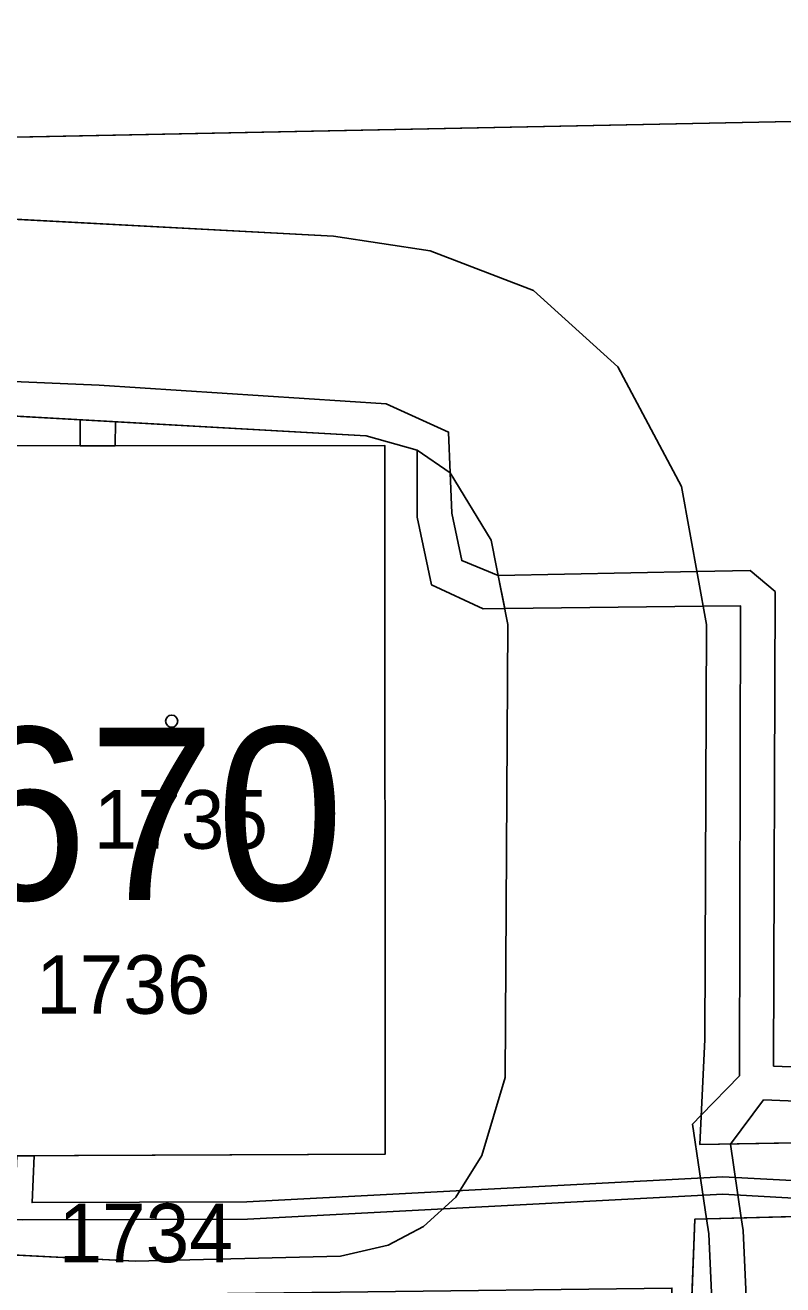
# Model space of a CAD drawing. Extents: x -689422 to -685210, y -987725 to -982160.
# Drawn here: x -687058.2 to -687036.21, y -984995.96 to -984959.41 of the extents above; entities that cross this region are included whole.
import ezdxf

# ---------------------------------------------------------------- set-up
doc = ezdxf.new("R2010")
doc.units = 0
for name, color, linetype in [('KN_Budovy', 7, 'Continuous'), ('KN_Budovy_cisla_domovni', 7, 'Continuous'), ('KN_Hranice_parcel', 7, 'Continuous'), ('KN_Parcelni cisla', 7, 'Continuous'), ('KN_Polygon parcely', 7, 'Continuous'), ('KN_POZEMKY_OSTATNI PLOCHA', 7, 'Continuous'), ('KN_POZEMKY_TTP', 7, 'Continuous'), ('KN_POZEMKY_ZASTAVENA PLOCHA', 7, 'Continuous'), ('KN_VYUZITI_17_ostatni plocha_ostatni komunikace', 7, 'Continuous'), ('KN_VYUZITI_19_ostatni plocha_zelen', 7, 'Continuous'), ('KN_VYUZITI_26_ostatni plocha_jina plocha', 7, 'Continuous'), ('KN_Věcná břemena k části', 7, 'Continuous'), ('KN_Značky budov', 7, 'Continuous')]:
    doc.layers.add(name, color=color, linetype=linetype)

msp = doc.modelspace()

# ---------------------------------------------------------------- linework, layer by layer
at = {"layer": 'KN_Budovy'}
msp.add_lwpolyline([(-687061.11, -984987), (-687061.11, -984990.2), (-687061.11, -984992.23), (-687047.75, -984992.17), (-687047.76, -984971.61), (-687060.69, -984971.62), (-687061.07, -984971.62), (-687060.69, -984985.45), (-687061.11, -984985.45)], close=True, dxfattribs=at)
at = {"layer": 'KN_Hranice_parcel'}
msp.add_line((-687090.07, -984963.3), (-687035.95, -984962.21), dxfattribs=at)
for points in [[(-687091.17, -984963.32), (-687049.25, -984965.53), (-687046.44, -984965.96), (-687043.45, -984967.11), (-687041, -984969.33), (-687039.15, -984972.8), (-687038.42, -984976.8), (-687038.47, -984988.85), (-687038.62, -984991.89), (-687032.34, -984991.79), (-687032.31, -984993.89), (-687038.76, -984994.06), (-687038.99, -985000)], [(-687067.08, -984993.36), (-687066.79, -984993.98), (-687066.25, -984994.51), (-687060.26, -984995.01), (-687055.01, -984995.28), (-687049.05, -984995.13), (-687047.66, -984994.81), (-687046.64, -984994.27), (-687045.7, -984993.42), (-687044.95, -984992.21), (-687044.27, -984989.95), (-687044.19, -984976.8), (-687044.67, -984974.36), (-687045.86, -984972.4), (-687046.82, -984971.74), (-687048.3, -984971.33), (-687063.56, -984970.47)], [(-687060.69, -984971.62), (-687047.76, -984971.61), (-687047.75, -984992.17), (-687061.11, -984992.23), (-687061.11, -984990.2)]]:
    msp.add_lwpolyline(points, dxfattribs=at)
at = {"layer": 'KN_Polygon parcely'}
for points in [[(-687035.95, -984962.21), (-687019.2, -984936.37), (-687068.02, -984905.78), (-687092.95, -984890.15), (-687110.45, -984866.53), (-687121.52, -984879.68), (-687121.76, -984881.07), (-687136.57, -984902.88), (-687142.47, -984911.12), (-687090.07, -984963.3)], [(-687134.93, -984991.18), (-687115.03, -984990.78), (-687094.86, -984990.38), (-687088.42, -984996.66), (-687054.78, -984996.25), (-687049.06, -984996.18), (-687039.43, -984996.06), (-687039.26, -985009.93), (-687038.99, -985000), (-687038.76, -984994.06), (-687032.31, -984993.89), (-687032.34, -984991.79), (-687038.62, -984991.89), (-687038.47, -984988.85), (-687038.42, -984976.8), (-687039.15, -984972.8), (-687041, -984969.33), (-687043.45, -984967.11), (-687046.44, -984965.96), (-687049.25, -984965.53), (-687091.17, -984963.32), (-687117.15, -984963.84), (-687134.89, -984964.2)], [(-687061.07, -984971.62), (-687060.69, -984985.45), (-687061.11, -984985.45), (-687061.11, -984987), (-687061.11, -984990.2), (-687061.11, -984992.23), (-687047.75, -984992.17), (-687047.76, -984971.61), (-687060.69, -984971.62)]]:
    msp.add_lwpolyline(points, close=True, dxfattribs=at)
for points in [[(-686996.88, -984961.43), (-687035.95, -984962.21), (-687090.07, -984963.3)], [(-687091.17, -984963.32), (-687049.25, -984965.53), (-687046.44, -984965.96), (-687043.45, -984967.11), (-687041, -984969.33), (-687039.15, -984972.8), (-687038.42, -984976.8), (-687038.47, -984988.85), (-687038.62, -984991.89), (-687032.34, -984991.79), (-687032.31, -984993.89), (-687038.76, -984994.06), (-687038.99, -985000), (-687038.29, -985042.81)], [(-687060.26, -984995.01), (-687055.01, -984995.28), (-687049.05, -984995.13), (-687047.66, -984994.81), (-687046.64, -984994.27), (-687045.7, -984993.42), (-687044.95, -984992.21), (-687044.27, -984989.95), (-687044.19, -984976.8), (-687044.67, -984974.36), (-687045.86, -984972.4), (-687046.82, -984971.74), (-687048.3, -984971.33), (-687063.56, -984970.47)], [(-687063.56, -984970.47), (-687048.3, -984971.33), (-687046.82, -984971.74), (-687045.86, -984972.4), (-687044.67, -984974.36), (-687044.19, -984976.8), (-687044.27, -984989.95), (-687044.95, -984992.21), (-687045.7, -984993.42), (-687046.64, -984994.27), (-687047.66, -984994.81), (-687049.05, -984995.13), (-687055.01, -984995.28), (-687060.26, -984995.01)], [(-687060.69, -984971.62), (-687047.76, -984971.61), (-687047.75, -984992.17), (-687061.11, -984992.23)]]:
    msp.add_lwpolyline(points, dxfattribs=at)
at = {"layer": 'KN_POZEMKY_OSTATNI PLOCHA'}
for p, q in [((-687090.07, -984963.3), (-687035.95, -984962.21)), ((-687091.17, -984963.32), (-687049.25, -984965.53)), ((-687049.25, -984965.53), (-687091.17, -984963.32)), ((-687049.25, -984965.53), (-687046.44, -984965.96)), ((-687046.44, -984965.96), (-687049.25, -984965.53)), ((-687046.44, -984965.96), (-687043.45, -984967.11)), ((-687043.45, -984967.11), (-687046.44, -984965.96)), ((-687043.45, -984967.11), (-687041, -984969.33)), ((-687041, -984969.33), (-687043.45, -984967.11)), ((-687041, -984969.33), (-687039.15, -984972.8)), ((-687039.15, -984972.8), (-687041, -984969.33)), ((-687048.3, -984971.33), (-687063.56, -984970.47)), ((-687063.56, -984970.47), (-687048.3, -984971.33)), ((-687046.82, -984971.74), (-687048.3, -984971.33)), ((-687048.3, -984971.33), (-687046.82, -984971.74)), ((-687047.76, -984971.61), (-687060.69, -984971.62)), ((-687047.75, -984992.17), (-687047.76, -984971.61)), ((-687045.86, -984972.4), (-687046.82, -984971.74)), ((-687046.82, -984971.74), (-687045.86, -984972.4)), ((-687044.67, -984974.36), (-687045.86, -984972.4)), ((-687045.86, -984972.4), (-687044.67, -984974.36)), ((-687039.15, -984972.8), (-687038.42, -984976.8)), ((-687038.42, -984976.8), (-687039.15, -984972.8)), ((-687044.19, -984976.8), (-687044.67, -984974.36)), ((-687044.67, -984974.36), (-687044.19, -984976.8)), ((-687044.27, -984989.95), (-687044.19, -984976.8)), ((-687044.19, -984976.8), (-687044.27, -984989.95)), ((-687038.42, -984976.8), (-687038.47, -984988.85)), ((-687038.47, -984988.85), (-687038.42, -984976.8)), ((-687038.47, -984988.85), (-687038.62, -984991.89)), ((-687038.62, -984991.89), (-687038.47, -984988.85)), ((-687044.95, -984992.21), (-687044.27, -984989.95)), ((-687044.27, -984989.95), (-687044.95, -984992.21)), ((-687038.62, -984991.89), (-687032.34, -984991.79)), ((-687032.34, -984991.79), (-687038.62, -984991.89)), ((-687061.11, -984992.23), (-687047.75, -984992.17)), ((-687045.7, -984993.42), (-687044.95, -984992.21)), ((-687044.95, -984992.21), (-687045.7, -984993.42)), ((-687046.64, -984994.27), (-687045.7, -984993.42)), ((-687045.7, -984993.42), (-687046.64, -984994.27)), ((-687038.76, -984994.06), (-687038.99, -985000)), ((-687038.99, -985000), (-687038.76, -984994.06)), ((-687032.31, -984993.89), (-687038.76, -984994.06)), ((-687038.76, -984994.06), (-687032.31, -984993.89)), ((-687047.66, -984994.81), (-687046.64, -984994.27)), ((-687046.64, -984994.27), (-687047.66, -984994.81)), ((-687049.05, -984995.13), (-687047.66, -984994.81)), ((-687047.66, -984994.81), (-687049.05, -984995.13)), ((-687060.26, -984995.01), (-687055.01, -984995.28)), ((-687055.01, -984995.28), (-687060.26, -984995.01)), ((-687055.01, -984995.28), (-687049.05, -984995.13)), ((-687049.05, -984995.13), (-687055.01, -984995.28))]:
    msp.add_line(p, q, dxfattribs=at)
at = {"layer": 'KN_POZEMKY_TTP'}
msp.add_line((-687035.95, -984962.21), (-687090.07, -984963.3), dxfattribs=at)
at = {"layer": 'KN_POZEMKY_ZASTAVENA PLOCHA'}
for p, q in [((-687060.69, -984971.62), (-687047.76, -984971.61)), ((-687047.76, -984971.61), (-687047.75, -984992.17)), ((-687047.75, -984992.17), (-687061.11, -984992.23))]:
    msp.add_line(p, q, dxfattribs=at)
at = {"layer": 'KN_VYUZITI_17_ostatni plocha_ostatni komunikace'}
for p, q in [((-687091.17, -984963.32), (-687049.25, -984965.53)), ((-687049.25, -984965.53), (-687046.44, -984965.96)), ((-687046.44, -984965.96), (-687043.45, -984967.11)), ((-687043.45, -984967.11), (-687041, -984969.33)), ((-687041, -984969.33), (-687039.15, -984972.8)), ((-687048.3, -984971.33), (-687063.56, -984970.47)), ((-687046.82, -984971.74), (-687048.3, -984971.33)), ((-687045.86, -984972.4), (-687046.82, -984971.74)), ((-687044.67, -984974.36), (-687045.86, -984972.4)), ((-687039.15, -984972.8), (-687038.42, -984976.8)), ((-687044.19, -984976.8), (-687044.67, -984974.36)), ((-687044.27, -984989.95), (-687044.19, -984976.8)), ((-687038.42, -984976.8), (-687038.47, -984988.85)), ((-687038.47, -984988.85), (-687038.62, -984991.89)), ((-687044.95, -984992.21), (-687044.27, -984989.95)), ((-687038.62, -984991.89), (-687032.34, -984991.79)), ((-687045.7, -984993.42), (-687044.95, -984992.21)), ((-687046.64, -984994.27), (-687045.7, -984993.42)), ((-687038.76, -984994.06), (-687038.99, -985000)), ((-687032.31, -984993.89), (-687038.76, -984994.06)), ((-687047.66, -984994.81), (-687046.64, -984994.27)), ((-687049.05, -984995.13), (-687047.66, -984994.81)), ((-687060.26, -984995.01), (-687055.01, -984995.28)), ((-687055.01, -984995.28), (-687049.05, -984995.13))]:
    msp.add_line(p, q, dxfattribs=at)
at = {"layer": 'KN_VYUZITI_19_ostatni plocha_zelen'}
for p, q in [((-687063.56, -984970.47), (-687048.3, -984971.33)), ((-687048.3, -984971.33), (-687046.82, -984971.74)), ((-687047.76, -984971.61), (-687060.69, -984971.62)), ((-687047.75, -984992.17), (-687047.76, -984971.61)), ((-687046.82, -984971.74), (-687045.86, -984972.4)), ((-687045.86, -984972.4), (-687044.67, -984974.36)), ((-687044.67, -984974.36), (-687044.19, -984976.8)), ((-687044.19, -984976.8), (-687044.27, -984989.95)), ((-687044.27, -984989.95), (-687044.95, -984992.21)), ((-687061.11, -984992.23), (-687047.75, -984992.17)), ((-687044.95, -984992.21), (-687045.7, -984993.42)), ((-687045.7, -984993.42), (-687046.64, -984994.27)), ((-687046.64, -984994.27), (-687047.66, -984994.81)), ((-687047.66, -984994.81), (-687049.05, -984995.13)), ((-687055.01, -984995.28), (-687060.26, -984995.01)), ((-687049.05, -984995.13), (-687055.01, -984995.28))]:
    msp.add_line(p, q, dxfattribs=at)
at = {"layer": 'KN_VYUZITI_26_ostatni plocha_jina plocha'}
for p, q in [((-687090.07, -984963.3), (-687035.95, -984962.21)), ((-687049.25, -984965.53), (-687091.17, -984963.32)), ((-687046.44, -984965.96), (-687049.25, -984965.53)), ((-687043.45, -984967.11), (-687046.44, -984965.96)), ((-687041, -984969.33), (-687043.45, -984967.11)), ((-687039.15, -984972.8), (-687041, -984969.33)), ((-687038.42, -984976.8), (-687039.15, -984972.8)), ((-687038.47, -984988.85), (-687038.42, -984976.8)), ((-687038.62, -984991.89), (-687038.47, -984988.85)), ((-687032.34, -984991.79), (-687038.62, -984991.89)), ((-687038.99, -985000), (-687038.76, -984994.06)), ((-687038.76, -984994.06), (-687032.31, -984993.89))]:
    msp.add_line(p, q, dxfattribs=at)
at = {"layer": 'KN_Věcná břemena k části'}
for points in [[(-687045.86, -984972.4), (-687045.91, -984971.22), (-687047.72, -984970.4), (-687056.05, -984969.86), (-687063.54, -984969.54), (-687063.56, -984970.47), (-687056.6, -984970.86), (-687055.58, -984970.92), (-687048.3, -984971.33), (-687046.82, -984971.74)], [(-687055.58, -984970.92), (-687056.6, -984970.86), (-687056.6, -984971.62), (-687055.59, -984971.62)], [(-687044.47, -984975.38), (-687045.53, -984974.95), (-687045.82, -984973.57), (-687045.86, -984972.4), (-687046.82, -984971.74), (-687046.82, -984973.69), (-687046.41, -984975.65), (-687044.91, -984976.35), (-687044.28, -984976.34)]]:
    msp.add_lwpolyline(points, close=True, dxfattribs=at)
for points in [[(-687032.14, -984989.78), (-687036.48, -984989.62), (-687036.43, -984975.85), (-687037.16, -984975.24), (-687038.7, -984975.27), (-687044.47, -984975.38), (-687044.28, -984976.34), (-687038.52, -984976.27), (-687037.44, -984976.26), (-687037.47, -984989.9), (-687038.58, -984991.04), (-687038.83, -984991.3), (-687038.42, -984994.05), (-687038.36, -984994.49), (-687037.52, -985013.09), (-687037.12, -985016.52), (-687037.29, -985020.07), (-687037.23, -985024.37)], [(-687035.21, -984992.98), (-687037.95, -984992.83), (-687051.77, -984993.56), (-687058, -984993.58), (-687057.94, -984992.22), (-687058.44, -984992.22), (-687058.5, -984993.57), (-687061.37, -984993.41), (-687063.1, -984992.03), (-687063.42, -984988.81), (-687063.66, -984986.24), (-687070.01, -984986.16), (-687070.02, -984985.42), (-687070.24, -984985.42), (-687070.52, -984985.42), (-687070.51, -984986.17), (-687087.77, -984986.54), (-687087.18, -984984.35), (-687087.53, -984984.35), (-687087.66, -984984.35), (-687088.29, -984986.55), (-687095.35, -984986.5)], [(-687095.39, -984987), (-687088.1, -984987.05), (-687070.24, -984986.66), (-687064.12, -984986.74), (-687063.92, -984988.85), (-687063.58, -984992.29), (-687061.55, -984993.91), (-687058.27, -984994.08), (-687051.75, -984994.06), (-687037.95, -984993.33), (-687035.73, -984993.46), (-687035.81, -984994.81), (-687035.44, -984995.9), (-687035.69, -985016.66), (-687035.21, -985025.81), (-687033.96, -985036.98), (-687034.2, -985042.39), (-687034.12, -985045.67), (-687032.94, -985054.62), (-687030.92, -985059.1), (-687027.71, -985061.91), (-687027.5, -985073.42), (-687027.67, -985091.8)], [(-687036.23, -985024.41), (-687036.29, -985020.09), (-687036.12, -985016.48), (-687036.52, -985013.01), (-687037.36, -984994.39), (-687037.42, -984994.02), (-687037.73, -984991.88), (-687036.77, -984990.6), (-687032.26, -984990.78)]]:
    msp.add_lwpolyline(points, dxfattribs=at)
at = {"layer": 'KN_Značky budov'}
msp.add_circle((-687053.947, -984979.609), 0.175, dxfattribs=at)

# ---------------------------------------------------------------- texts
at = {"layer": 'KN_Budovy_cisla_domovni'}
msp.add_text('670', height=5, dxfattribs=at).set_placement((-687060.096, -984984.794))
at = {"layer": 'KN_Parcelni cisla'}
for s, p in [('1735', (-687056.21, -984983.31)), ('1736', (-687057.88, -984988.1)), ('1734', (-687057.23, -984995.31))]:
    msp.add_text(s, height=1.7, dxfattribs=at).set_placement(p)

doc.saveas('drawing.dxf')
